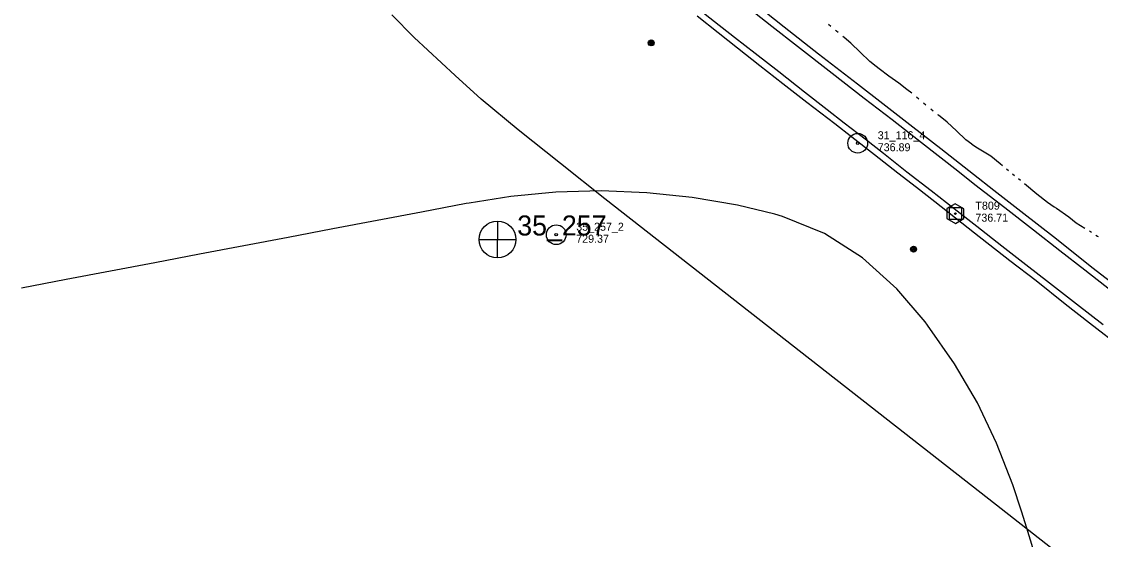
# Model space of a CAD drawing. Extents: x 589250 to 1188077, y 162953 to 363065.
# Drawn here: x 592914 to 593723, y 163953 to 164341 of the extents above; entities that cross this region are included whole.
import ezdxf

# ---------------------------------------------------------------- set-up
doc = ezdxf.new("R2010")
doc.units = 0
for name, color, linetype in [('E_DRN_DrainTile', 7, 'Continuous'), ('E_MAP_Control', 7, 'Continuous'), ('E_MAP_Limits', 7, 'Continuous'), ('E_MAP_PassPoints', 7, 'Continuous'), ('E_MAP_PhotoCenter', 7, 'Continuous'), ('E_MISCPROP', 7, 'Continuous'), ('E_RDWY', 7, 'Continuous'), ('E_RDWY_Gravel', 7, 'Continuous'), ('E_WTR_FlowLine', 7, 'Continuous')]:
    doc.layers.add(name, color=color, linetype=linetype)

msp = doc.modelspace()

# ---------------------------------------------------------------- linework, layer by layer
at = {"layer": 'E_DRN_DrainTile'}
msp.add_lwpolyline([(593677.48, 163928.56), (593667.4, 163961.32), (593663.46, 163974.06), (593656.96, 163993.85), (593644.76, 164025.08), (593630.3, 164055.21), (593613.18, 164084.57), (593593.01, 164113.5), (593591.09, 164116.01), (593569.87, 164140.72), (593544.15, 164163.77), (593515.65, 164182.04), (593484.16, 164194.94), (593478.49, 164196.56), (593450.5, 164203.21), (593416.55, 164209.1), (593382.47, 164212.69), (593348.37, 164214), (593314.37, 164213.06), (593280.57, 164209.88), (593249.38, 164204.94), (593247.09, 164204.5), (593213.78, 164198.18), (593180.46, 164191.85), (593147.15, 164185.52), (593113.84, 164179.19), (593080.52, 164172.87), (593047.21, 164166.54), (593013.9, 164160.21), (592980.58, 164153.88), (592947.27, 164147.56), (592913.96, 164141.23), (592913.96, 164141.23), (592913.96, 164141.23)], dxfattribs=at)
at = {"layer": 'E_MAP_Control'}
for p, q in [((593609.34, 164192.48), (593609.34, 164201.48)), ((593609.34, 164201.48), (593618.34, 164201.48)), ((593609.34, 164192.48), (593609.34, 164201.48)), ((593609.34, 164201.48), (593618.34, 164201.48)), ((593609.34, 164192.48), (593609.34, 164201.48)), ((593609.34, 164201.48), (593618.34, 164201.48)), ((593609.34, 164192.48), (593609.34, 164201.48)), ((593609.34, 164201.48), (593618.34, 164201.48)), ((593618.34, 164201.48), (593618.34, 164192.48)), ((593618.34, 164201.48), (593618.34, 164192.48)), ((593618.34, 164201.48), (593618.34, 164192.48)), ((593618.34, 164201.48), (593618.34, 164192.48)), ((593618.34, 164192.48), (593609.34, 164192.48)), ((593618.34, 164192.48), (593609.34, 164192.48)), ((593618.34, 164192.48), (593609.34, 164192.48)), ((593618.34, 164192.48), (593609.34, 164192.48))]:
    msp.add_line(p, q, dxfattribs=at)
msp.add_lwpolyline([(593607.43, 164200.74), (593607.43, 164193.35), (593613.88, 164189.62), (593620.28, 164193.29), (593620.28, 164200.62), (593613.76, 164204.34)], close=True, dxfattribs=at)
msp.add_lwpolyline([(593607.43, 164200.74), (593607.43, 164193.35), (593613.88, 164189.62), (593620.28, 164193.29), (593620.28, 164200.62), (593613.76, 164204.34)], close=True, dxfattribs=at)
msp.add_lwpolyline([(593607.43, 164200.74), (593607.43, 164193.35), (593613.88, 164189.62), (593620.28, 164193.29), (593620.28, 164200.62), (593613.76, 164204.34)], close=True, dxfattribs=at)
msp.add_lwpolyline([(593607.43, 164200.74), (593607.43, 164193.35), (593613.88, 164189.62), (593620.28, 164193.29), (593620.28, 164200.62), (593613.76, 164204.34)], close=True, dxfattribs=at)
msp.add_circle((593613.84, 164196.98), 0.546, dxfattribs=at)
msp.add_circle((593613.84, 164196.98), 0.546, dxfattribs=at)
msp.add_circle((593613.84, 164196.98), 0.546, dxfattribs=at)
msp.add_circle((593613.84, 164196.98), 0.546, dxfattribs=at)
at = {"layer": 'E_MAP_Limits'}
for p, q in [((593208.24, 164328.85), (593191.38, 164345.89)), ((593238.84, 164300.4), (593208.24, 164328.85)), ((593258.51, 164282.82), (593238.84, 164300.4)), ((593286.05, 164259.82), (593258.51, 164282.82)), ((593317.87, 164234.52), (593286.05, 164259.82)), ((593351.17, 164208.11), (593317.87, 164234.52)), ((593633.07, 163987.66), (593351.17, 164208.11)), ((593696.52, 163937.85), (593633.07, 163987.66))]:
    msp.add_line(p, q, dxfattribs=at)
at = {"layer": 'E_MAP_PassPoints'}
for centre, radius in [((593540.64, 164249.74), 7.38), ((593540.64, 164249.74), 7.38), ((593540.64, 164249.74), 7.38), ((593540.64, 164249.74), 7.38), ((593540.64, 164249.74), 0.945), ((593540.64, 164249.74), 0.945), ((593540.64, 164249.74), 0.945), ((593540.64, 164249.74), 0.945), ((593314.65, 164181.19), 7.38), ((593314.65, 164181.19), 7.38), ((593314.65, 164181.19), 0.945), ((593314.65, 164181.19), 0.945)]:
    msp.add_circle(centre, radius, dxfattribs=at)
at = {"layer": 'E_MAP_PhotoCenter'}
for p, q in [((593270.55, 164191.43), (593270.48, 164164.02)), ((593270.55, 164191.43), (593270.48, 164164.02)), ((593256.86, 164177.62), (593284.32, 164177.61)), ((593256.86, 164177.62), (593284.32, 164177.61))]:
    msp.add_line(p, q, dxfattribs=at)
msp.add_circle((593270.6, 164177.63), 13.78, dxfattribs=at)
msp.add_circle((593270.6, 164177.63), 13.78, dxfattribs=at)
at = {"layer": 'E_MISCPROP'}
for centre, radius in [((593385.86, 164324.9), 2.23), ((593385.86, 164324.9), 1.67), ((593385.86, 164324.9), 1.12), ((593385.86, 164324.9), 0.558), ((593582.5, 164170.41), 2.23), ((593582.5, 164170.41), 1.67), ((593582.5, 164170.41), 1.12), ((593582.5, 164170.41), 0.558)]:
    msp.add_circle(centre, radius, dxfattribs=at)
at = {"layer": 'E_RDWY'}
for p, q in [((593433.2, 164340.78), (593418.02, 164352.7)), ((593455.03, 164354.1), (593476.23, 164337.47)), ((593448.22, 164329.01), (593433.2, 164340.78)), ((593476.23, 164337.47), (593495.53, 164322.43)), ((593463.72, 164316.91), (593448.22, 164329.01)), ((593495.53, 164322.43), (593521.58, 164302.21)), ((593481.43, 164303.11), (593463.72, 164316.91)), ((593500.84, 164287.95), (593481.43, 164303.11)), ((593521.58, 164302.21), (593545.49, 164283.55)), ((593517.78, 164274.76), (593500.84, 164287.95)), ((593545.49, 164283.55), (593566.43, 164267.39)), ((593530.45, 164264.84), (593517.78, 164274.76)), ((593566.43, 164267.39), (593588.43, 164250.29)), ((593546.1, 164252.77), (593530.45, 164264.84)), ((593559.89, 164241.97), (593546.1, 164252.77)), ((593588.43, 164250.29), (593615.66, 164229.06)), ((593577.54, 164228.11), (593559.89, 164241.97)), ((593595.57, 164214.07), (593577.54, 164228.11)), ((593615.66, 164229.06), (593628.54, 164218.9)), ((593628.54, 164218.9), (593650.83, 164201.57)), ((593612.89, 164200.56), (593595.57, 164214.07)), ((593629.9, 164187.26), (593612.89, 164200.56)), ((593650.83, 164201.57), (593672.38, 164184.76)), ((593648.63, 164172.66), (593629.9, 164187.26)), ((593672.38, 164184.76), (593692.14, 164169.34)), ((593666.69, 164158.59), (593648.63, 164172.66)), ((593692.14, 164169.34), (593710.84, 164154.79)), ((593684.26, 164144.92), (593666.69, 164158.59)), ((593710.84, 164154.79), (593737.4, 164134.06)), ((593704.72, 164129.11), (593684.26, 164144.92)), ((593724.52, 164113.76), (593704.72, 164129.11))]:
    msp.add_line(p, q, dxfattribs=at)
at = {"layer": 'E_RDWY_Gravel'}
for p, q in [((593462.5, 164355.25), (593485.53, 164336.85)), ((593436.13, 164332.46), (593420.22, 164344.82)), ((593450.52, 164320.98), (593436.13, 164332.46)), ((593485.53, 164336.85), (593511.32, 164316.77)), ((593467.28, 164307.61), (593450.52, 164320.98)), ((593511.32, 164316.77), (593540.53, 164294.32)), ((593484.42, 164294.13), (593467.28, 164307.61)), ((593502.51, 164280.33), (593484.42, 164294.13)), ((593540.53, 164294.32), (593559.44, 164279.51)), ((593523.42, 164264.26), (593502.51, 164280.33)), ((593559.44, 164279.51), (593581.93, 164261.94)), ((593536.33, 164254.19), (593523.42, 164264.26)), ((593581.93, 164261.94), (593602.87, 164245.69)), ((593553.15, 164241.12), (593536.33, 164254.19)), ((593570.62, 164227.38), (593553.15, 164241.12)), ((593602.87, 164245.69), (593627.3, 164226.61)), ((593584.8, 164216.45), (593570.62, 164227.38)), ((593627.3, 164226.61), (593642.68, 164214.53)), ((593598.42, 164205.86), (593584.8, 164216.45)), ((593642.68, 164214.53), (593662.94, 164198.83)), ((593614, 164193.61), (593598.42, 164205.86)), ((593628.23, 164182.41), (593614, 164193.61)), ((593662.94, 164198.83), (593689.58, 164178.04)), ((593654.71, 164161.65), (593628.23, 164182.41)), ((593689.58, 164178.04), (593716.23, 164156.95)), ((593674.31, 164146.57), (593654.71, 164161.65)), ((593716.23, 164156.95), (593741.04, 164137.71)), ((593696.24, 164129.1), (593674.31, 164146.57)), ((593714.43, 164114.99), (593696.24, 164129.1)), ((593739.66, 164095.56), (593714.43, 164114.99))]:
    msp.add_line(p, q, dxfattribs=at)
at = {"layer": 'E_WTR_FlowLine'}
for p, q in [((593520.54, 164337.11), (593518.78, 164338.6)), ((593524.62, 164333.66), (593524.08, 164334.12)), ((593525.87, 164332.65), (593524.62, 164333.66)), ((593530.43, 164328.96), (593529.46, 164329.74)), ((593535.44, 164324.74), (593530.43, 164328.96)), ((593542.52, 164318.05), (593535.44, 164324.74)), ((593549.79, 164310.99), (593542.52, 164318.05)), ((593554.39, 164307.34), (593549.79, 164310.99)), ((593556.83, 164305.41), (593554.39, 164307.34)), ((593564.05, 164299.95), (593556.83, 164305.41)), ((593571.48, 164294.69), (593564.05, 164299.95)), ((593577.53, 164290.08), (593571.48, 164294.69)), ((593581.15, 164287.12), (593577.53, 164290.08)), ((593586.47, 164282.67), (593584.71, 164284.17)), ((593591.75, 164278.16), (593589.99, 164279.67)), ((593597.16, 164273.82), (593595.35, 164275.26)), ((593601.13, 164270.65), (593600.78, 164270.93)), ((593607.65, 164265.54), (593601.13, 164270.65)), ((593614.68, 164259.02), (593607.65, 164265.54)), ((593621.69, 164252.17), (593614.68, 164259.02)), ((593626.11, 164249.03), (593621.69, 164252.17)), ((593626.11, 164249.03), (593630.49, 164246.35)), ((593630.49, 164246.35), (593640.39, 164240.2)), ((593640.39, 164240.2), (593647.52, 164234.49)), ((593647.52, 164234.49), (593649.24, 164233.08)), ((593652.24, 164230.61), (593653.73, 164229.37)), ((593656.73, 164226.9), (593658.23, 164225.66)), ((593661.22, 164223.19), (593662.71, 164221.95)), ((593665.71, 164219.48), (593674.9, 164211.91)), ((593674.9, 164211.91), (593682.89, 164205.62)), ((593682.89, 164205.62), (593687.89, 164202.17)), ((593687.89, 164202.17), (593689.63, 164200.96)), ((593689.63, 164200.96), (593698.92, 164194.61)), ((593698.92, 164194.61), (593704.33, 164190.14)), ((593704.33, 164190.14), (593710.95, 164186.09)), ((593714.25, 164184.04), (593715.9, 164183.01)), ((593719.19, 164180.95), (593720.43, 164180.17)), ((593720.43, 164180.17), (593720.82, 164179.9))]:
    msp.add_line(p, q, dxfattribs=at)

# ---------------------------------------------------------------- texts
at = {"layer": 'E_MAP_Control'}
for s, p in [('T809', (593628.84, 164199.98)), ('T809', (593628.84, 164199.98)), ('T809', (593628.84, 164199.98)), ('T809', (593628.84, 164199.98)), ('736.71', (593628.84, 164190.98)), ('736.71', (593628.84, 164190.98)), ('736.71', (593628.84, 164190.98)), ('736.71', (593628.84, 164190.98))]:
    msp.add_text(s, height=6, dxfattribs=at).set_placement(p)
at = {"layer": 'E_MAP_PassPoints'}
for s, p in [('31_116_4', (593555.64, 164252.72)), ('31_116_4', (593555.64, 164252.72)), ('31_116_4', (593555.64, 164252.72)), ('31_116_4', (593555.64, 164252.72)), ('736.89', (593555.64, 164243.72)), ('736.89', (593555.64, 164243.72)), ('736.89', (593555.64, 164243.72)), ('736.89', (593555.64, 164243.72)), ('35_257_2', (593329.65, 164184.17)), ('35_257_2', (593329.65, 164184.17)), ('729.37', (593329.65, 164175.17)), ('729.37', (593329.65, 164175.17))]:
    msp.add_text(s, height=6, dxfattribs=at).set_placement(p)
at = {"layer": 'E_MAP_PhotoCenter'}
msp.add_text('35_257', height=15, dxfattribs=at).set_placement((593285.45, 164180.61))
msp.add_text('35_257', height=15, dxfattribs=at).set_placement((593285.45, 164180.61))

doc.saveas('drawing.dxf')
